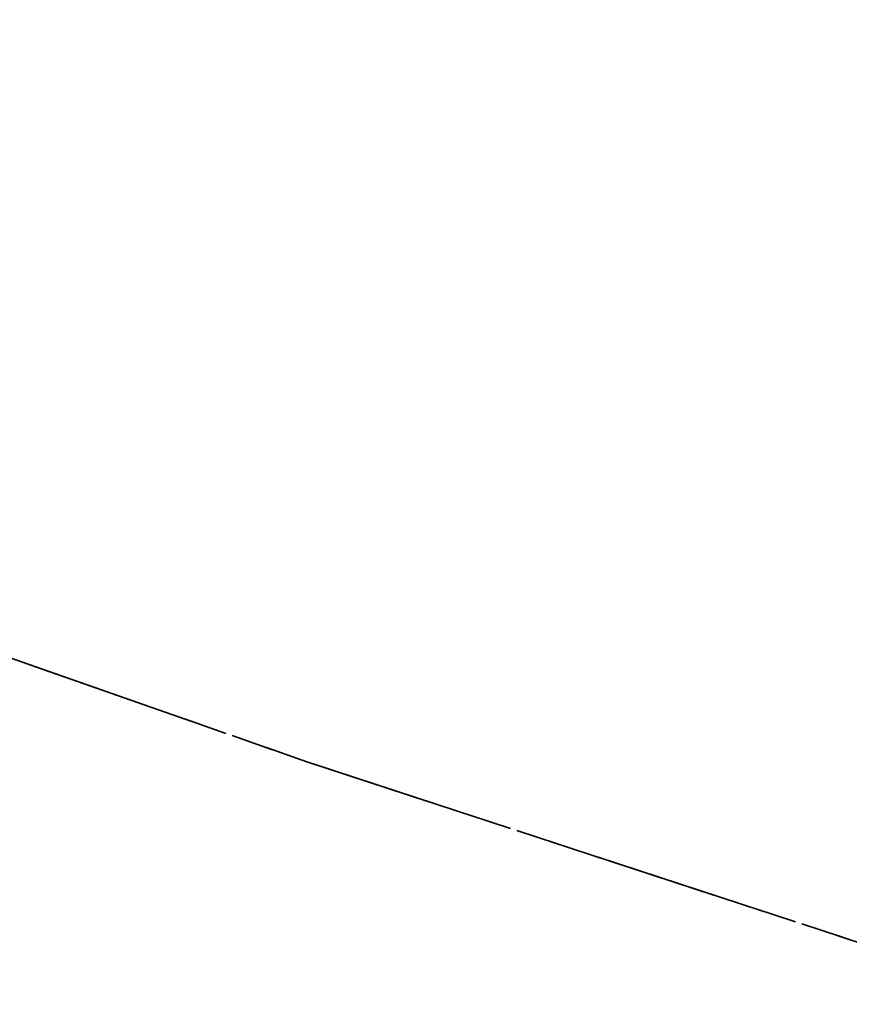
# Model space of a CAD drawing. Header units: metres. Extents: x 538891 to 1080079, y 6588829 to 13178720.
# Tile 593 of 656: x 540058 to 540077, y 6589294 to 6589317. Entities that reach past the tile are written whole.
import ezdxf

# ---------------------------------------------------------------- set-up
doc = ezdxf.new("R2010")
doc.units = ezdxf.units.M
doc.header["$LTSCALE"] = 0.4
doc.linetypes.add('KATASTRIPIIR', pattern=[17.5, 10, -2.5, 2.5, -2.5])
doc.layers.add('GEO', color=7, linetype='Continuous')

msp = doc.modelspace()

# ---------------------------------------------------------------- linework, layer by layer
at = {"layer": 'GEO', "color": 35, "linetype": 'KATASTRIPIIR', "lineweight": 35, "true_color": 0xb1703a, "flags": 128}
for points in [[(539443.01, 6589409.31), (539452.71, 6589448.01), (539474.09, 6589442.7), (539521.35, 6589512.66), (539531.92, 6589505.27), (539524.3, 6589495.39), (539522.08, 6589499.6), (539481.56, 6589440.85), (539563.86, 6589420.43), (539625.52, 6589405.13), (539608.81, 6589440.29), (539609.75, 6589442.99), (539608, 6589446.67), (539559.55, 6589546.11), (539564.46, 6589553.36), (539630.53, 6589415.87), (539746.58, 6589386.48), (539806.68, 6589371.25), (539851.41, 6589359.92), (539871.95, 6589354.72), (539867.18, 6589363.58), (539926.12, 6589348.66), (539949.09, 6589342.84), (539954.98, 6589344.13), (539958.19, 6589351.42), (539955.18, 6589364.57), (539908.73, 6589450.44), (539900.61, 6589446.07), (539894.15, 6589442.58), (539889.14, 6589451.77), (539891.02, 6589452.73), (539900.13, 6589457.61), (539896.12, 6589465.27), (539900.48, 6589467.33), (539893.45, 6589480.29), (539898.64, 6589483.31), (539888.11, 6589505.36), (539888.27, 6589511.95), (539890.68, 6589517.36), (539894.85, 6589504.16), (539935.41, 6589429.13), (539960.79, 6589380.36), (539989.71, 6589324.88), (539996.79, 6589323.09), (540010.36, 6589318.34), (540064.33, 6589299.46), (540078.61, 6589294.78), (540116.43, 6589314.56), (540134.41, 6589272.73), (540099.44, 6589253.16), (539963.84, 6589287.14), (539909.52, 6589298.37), (539763.13, 6589328.62), (539689.49, 6589347.26), (539661.86, 6589354.25), (539600.04, 6589369.91), (539443.01, 6589409.31)], [(540051.02, 6589429.01), (540053.22, 6589430.2), (540116.43, 6589314.56), (540078.61, 6589294.78), (540064.33, 6589299.46), (540010.36, 6589318.34), (540035.43, 6589331.9), (539998.29, 6589400.58), (540049.26, 6589428.06), (540051.02, 6589429.01)]]:
    msp.add_lwpolyline(points, dxfattribs=at)

doc.saveas('drawing.dxf')
